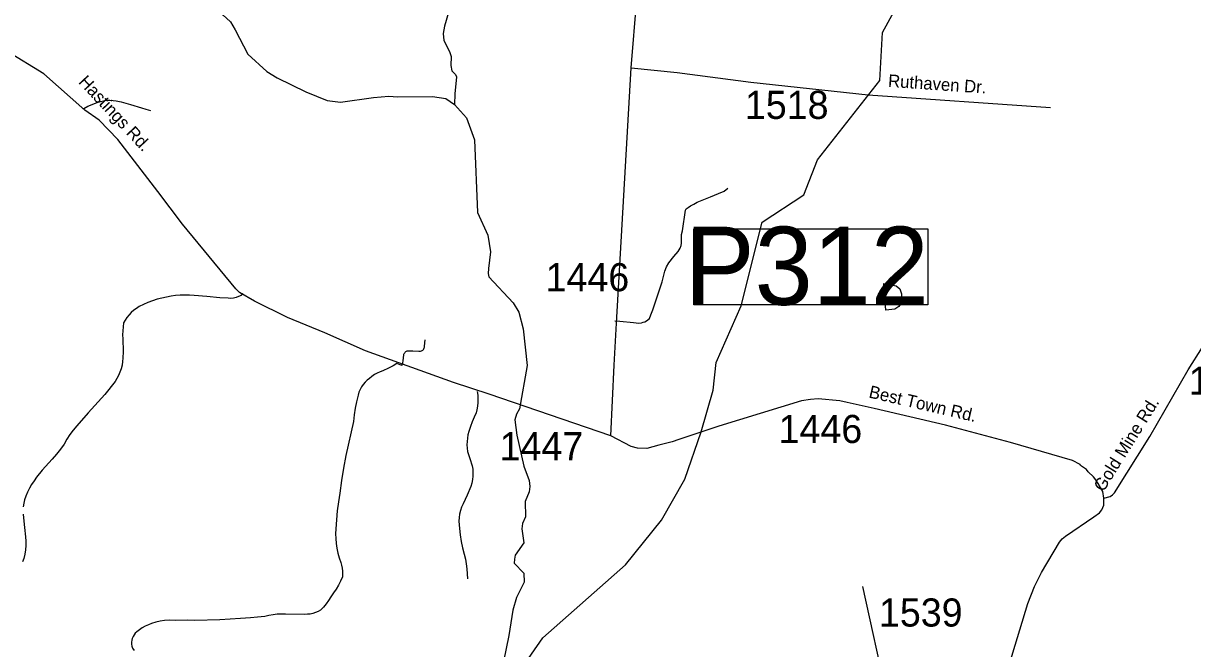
# Model space of a CAD drawing. Extents: x 1268485 to 1426702, y 514839 to 616766.
# Drawn here: x 1317004 to 1323145, y 584743 to 588026 of the extents above; entities that cross this region are included whole.
import ezdxf

# ---------------------------------------------------------------- set-up
doc = ezdxf.new("R2010")
doc.units = 0
for name, color, linetype in [('Old_Level_11', 7, 'Continuous'), ('Old_Level_31', 7, 'Continuous'), ('Old_Level_32', 7, 'Continuous'), ('Old_Level_35', 7, 'Continuous'), ('Old_Level_50', 7, 'Continuous'), ('Old_Level_59', 7, 'Continuous'), ('Old_Level_62', 7, 'Continuous'), ('Old_Level_8', 7, 'Continuous')]:
    doc.layers.add(name, color=color, linetype=linetype)

msp = doc.modelspace()

# ---------------------------------------------------------------- linework, layer by layer
at = {"layer": 'Old_Level_31'}
msp.add_line((1320562.896, 585880.703), (1320562.896, 585880.703), dxfattribs=at)
msp.add_lwpolyline([(1320524.286, 586946.642), (1321754.011, 586946.642), (1321754.011, 586547.343), (1320524.286, 586547.343), (1320524.286, 586946.642)], dxfattribs=at)
at = {"layer": 'Old_Level_32'}
for points in [[(1320196.346, 587791.643), (1320225.22, 588154.836)], [(1320089.952, 585859.693), (1319450.838, 586078.655), (1319262.628, 586139.656), (1318800.298, 586306.144), (1318587.367, 586401.902), (1318391.423, 586481.551), (1318218.442, 586567.328), (1318138.84, 586613.279), (1318119.434, 586631.509), (1317838.8, 586971.701), (1317710.212, 587143.56), (1317498.961, 587416.206), (1317402.519, 587517.299), (1317325.979, 587570.91), (1317110.513, 587760.155), (1316719.931, 587999.33)], [(1320089.952, 585859.693), (1320106.648, 586231.54), (1320118.063, 586451.048), (1320196.346, 587791.643)], [(1320196.346, 587791.643), (1320437.594, 587767.35), (1320823.832, 587718.05), (1321439.952, 587650.813), (1322397.812, 587584.179)], [(1322678.477, 585533.532), (1322711.394, 585542.314), (1322724.672, 585549.906), (1322735.106, 585560.345), (1322919.442, 585856.769), (1323121.509, 586207.512), (1323196.518, 586325.755)], [(1322678.477, 585533.532), (1322672.268, 585567.462), (1322661.215, 585589.643), (1322648.556, 585610.167), (1322636.7, 585629.147), (1322624.844, 585645.754), (1322596.389, 585671.852), (1322586.905, 585683.713), (1322556.079, 585705.066), (1322553.708, 585709.811), (1322513.397, 585731.163), (1322188.513, 585824.866), (1321846.391, 585916.793), (1321472.148, 586003.563), (1321330.91, 586035.019), (1321291.068, 586043.824), (1321177.225, 586054.52), (1321137.144, 586051.524), (1321090.979, 586044.449), (1320656.095, 585911.808), (1320445.602, 585841.557), (1320411.979, 585827.98), (1320341.562, 585811.132), (1320278.799, 585794.284), (1320228.281, 585795.815), (1320196.135, 585805.006), (1320089.952, 585859.693)], [(1321797.997, 582978.324), (1321831.203, 583171.729), (1321983.009, 583898.519), (1321990.349, 583934.525), (1322028.373, 584103.643), (1322063.633, 584244.803), (1322183.303, 584662.401), (1322279.87, 584980.061), (1322315.078, 585068.895), (1322350.496, 585143.263), (1322444.891, 585301.092), (1322460.199, 585319.471), (1322477.038, 585333.257), (1322625.673, 585434.483), (1322656.143, 585455.787), (1322668.712, 585471.139), (1322678.197, 585495.813), (1322678.477, 585533.532)], [(1321922.511, 583608.874), (1321820.665, 583635.648), (1321741.623, 583690.392), (1321680.822, 583836.38), (1321540.979, 584487.239), (1321413.296, 585069.373)]]:
    msp.add_lwpolyline(points, dxfattribs=at)
at = {"layer": 'Old_Level_35'}
msp.add_line((1318990.657, 586229.451), (1318965.641, 586239.96), dxfattribs=at)
for points in [[(1317322.046, 587579.463), (1317342.859, 587590.741), (1317364.389, 587600.686), (1317386.535, 587609.195), (1317409.091, 587616.32), (1317425.29, 587620.114), (1317441.796, 587622.369), (1317458.406, 587622.934), (1317474.912, 587621.857), (1317491.214, 587619.191), (1317516.743, 587614.065), (1317541.964, 587607.862), (1317566.981, 587600.634), (1317624.088, 587582.026), (1317647.669, 587574.746), (1317671.352, 587568.441)], [(1320110.549, 586464.543), (1320135.668, 586462.39), (1320208.872, 586455.213), (1320236.656, 586452.291), (1320250.292, 586453.932), (1320258.084, 586456.392), (1320266.799, 586459.263), (1320275.924, 586464.492), (1320292.02, 586476.231), (1320299.402, 586496.121), (1320309.655, 586522.675), (1320358.047, 586668.826), (1320373.118, 586724.806), (1320382.038, 586747.31), (1320392.906, 586768.379), (1320419.153, 586802.623), (1320441.913, 586828.767), (1320453.909, 586845.017), (1320459.138, 586859.627), (1320460.778, 586871.623), (1320460.983, 586882.901), (1320459.753, 586899.151), (1320459.855, 586917.195), (1320466.212, 586936.88), (1320481.591, 587045.507), (1320485.077, 587052.171), (1320495.637, 587059.861), (1320508.248, 587067.601), (1320524.344, 587077.443), (1320542.594, 587087.953), (1320612.004, 587115.327), (1320654.142, 587133.525), (1320684.285, 587145.418), (1320703.867, 587160.9)], [(1318158.146, 586605.363), (1318146.765, 586597.417), (1318134.36, 586591.06), (1318121.236, 586586.293), (1318107.6, 586583.32), (1318093.759, 586582.038), (1318079.918, 586582.602), (1318035.115, 586585.678), (1317966.832, 586591.009), (1317900.703, 586596.289), (1317876.507, 586598.237), (1317852.106, 586598.954), (1317827.602, 586598.288), (1317803.406, 586596.443), (1317779.107, 586593.213), (1317755.116, 586588.702), (1317730.202, 586583.525), (1317705.596, 586577.014), (1317681.502, 586569.274), (1317657.716, 586560.251), (1317634.545, 586549.999), (1317611.785, 586538.618), (1317597.123, 586529.647), (1317583.282, 586519.446), (1317570.364, 586508.066), (1317558.471, 586495.608), (1317547.706, 586482.177), (1317538.171, 586467.926), (1317529.764, 586452.855), (1317526.996, 586432.145), (1317525.355, 586411.229), (1317524.74, 586390.366), (1317525.253, 586369.45), (1317527.508, 586303.424), (1317526.79, 586268.513), (1317525.048, 586249.7), (1317521.767, 586231.143), (1317517.153, 586212.791), (1317511.104, 586194.951), (1317503.722, 586177.572), (1317495.007, 586160.861), (1317484.96, 586144.816), (1317431.851, 586078.071), (1317344.602, 585980.21), (1317284.009, 585912.697), (1317265.349, 585890.294), (1317248.125, 585866.816), (1317232.233, 585842.364), (1317217.982, 585817.04), (1317198.092, 585790.126), (1317177.382, 585763.829), (1317155.749, 585738.197), (1317102.64, 585679.758), (1317073.01, 585643.309), (1317059.579, 585624.547), (1317047.174, 585605.067), (1317035.793, 585585.024), (1317025.336, 585564.313), (1317016.108, 585543.193), (1317010.264, 585524.789), (1317005.856, 585506.079), (1317002.985, 585487.009)], [(1318990.657, 586229.451), (1318996.911, 586244.163), (1318998.757, 586254.364), (1319001.525, 586285.43), (1319002.653, 586289.428), (1319004.293, 586293.171), (1319006.549, 586296.605), (1319009.215, 586299.681), (1319012.393, 586302.244), (1319015.981, 586304.295), (1319019.877, 586305.73), (1319023.876, 586306.55), (1319027.977, 586306.755), (1319048.892, 586307.268), (1319080.778, 586304.449), (1319085.289, 586304.244), (1319089.595, 586304.756), (1319093.901, 586306.038), (1319097.9, 586308.088), (1319101.385, 586310.703), (1319104.461, 586313.932), (1319106.922, 586317.623), (1319108.665, 586321.673), (1319109.793, 586325.979), (1319109.998, 586330.439), (1319113.278, 586365.195)], [(1318965.641, 586239.96), (1318945.956, 586227.759), (1318921.35, 586215.354), (1318892.335, 586201.308), (1318876.853, 586196.335), (1318861.885, 586189.773), (1318847.633, 586181.776), (1318834.203, 586172.395), (1318821.899, 586161.681), (1318809.494, 586152.3), (1318798.113, 586141.637), (1318788.168, 586129.744), (1318779.351, 586116.877), (1318771.969, 586103.138), (1318766.228, 586088.682), (1318762.024, 586073.714), (1318753.72, 586039.521), (1318746.953, 586005.073), (1318741.519, 585970.367), (1318737.418, 585935.458), (1318697.74, 585756.755), (1318685.847, 585691.241), (1318675.287, 585625.572), (1318666.162, 585559.545), (1318658.473, 585512.999), (1318652.219, 585466.196), (1318647.4, 585419.187), (1318644.119, 585372.077), (1318643.299, 585346.496), (1318644.017, 585320.865), (1318646.272, 585295.336), (1318649.963, 585270.012), (1318655.397, 585244.945), (1318662.164, 585220.236), (1318670.468, 585195.988), (1318674.98, 585181.122), (1318678.158, 585165.948), (1318679.901, 585150.518), (1318680.208, 585134.934), (1318679.388, 585119.453), (1318669.238, 585097.512), (1318658.165, 585076.135), (1318645.862, 585055.322), (1318632.739, 585035.125), (1318618.59, 585015.542), (1318607.005, 584996.319), (1318593.882, 584978.12), (1318579.425, 584960.998), (1318563.534, 584945.107), (1318551.128, 584937.982), (1318538.107, 584932.138), (1318524.471, 584927.677), (1318510.63, 584924.602), (1318496.482, 584923.013), (1318482.128, 584922.808), (1318380.73, 584924.243), (1318358.789, 584924.397), (1318336.746, 584923.166), (1318315.011, 584920.552), (1318293.378, 584916.605), (1318271.95, 584911.273), (1318233.913, 584908.864), (1318195.773, 584905.481), (1318143.997, 584901.175), (1318035.422, 584894.767), (1317904.394, 584891.127), (1317865.537, 584891.896), (1317805.046, 584891.127), (1317768.854, 584891.896), (1317745.581, 584890.102), (1317722.615, 584886.667), (1317699.752, 584881.643), (1317677.401, 584874.928), (1317660.484, 584868.572), (1317644.08, 584860.933), (1317628.394, 584852.065), (1317613.425, 584841.915), (1317599.276, 584830.688), (1317591.587, 584823.563), (1317585.025, 584815.361), (1317579.796, 584806.338), (1317575.593, 584796.649), (1317573.132, 584786.499), (1317572.004, 584776.041), (1317572.415, 584765.584), (1317574.158, 584755.229), (1317577.541, 584745.233), (1317586.051, 584733.698)], [(1319387.023, 586092.988), (1319389.894, 586074.021), (1319391.124, 586054.798), (1319390.714, 586035.626), (1319388.868, 586016.504), (1319385.383, 585997.588), (1319381.999, 585981.748), (1319370.721, 585957.808), (1319360.469, 585933.458), (1319351.549, 585908.544), (1319343.654, 585883.374), (1319338.836, 585866.252), (1319335.657, 585848.823), (1319333.709, 585831.189), (1319333.402, 585813.452), (1319334.325, 585795.765), (1319336.785, 585778.183), (1319348.986, 585741.017), (1319360.469, 585703.544), (1319363.75, 585685.447), (1319365.082, 585667.198), (1319364.877, 585648.795), (1319362.827, 585630.545), (1319359.136, 585612.551), (1319353.702, 585595.019), (1319333.914, 585548.934), (1319312.999, 585503.413), (1319305.412, 585486.137), (1319299.363, 585468.195), (1319294.955, 585449.74), (1319292.391, 585431.08), (1319291.469, 585412.113), (1319292.391, 585393.248), (1319294.955, 585374.486), (1319298.646, 585340.242), (1319303.874, 585306.101), (1319310.539, 585272.319), (1319318.741, 585238.793), (1319325.097, 585213.315), (1319330.121, 585187.428), (1319333.504, 585161.334), (1319335.35, 585135.088), (1319335.657, 585108.738)], [(1317002.165, 585448.51), (1317004.01, 585429.389), (1317009.854, 585379.664), (1317015.391, 585329.939), (1317017.031, 585307.178), (1317016.826, 585284.366), (1317014.98, 585261.605), (1317011.495, 585239.101), (1317006.266, 585216.955), (1316999.089, 585197.834)]]:
    msp.add_lwpolyline(points, dxfattribs=at)
at = {"layer": 'Old_Level_50'}
msp.add_line((1320562.896, 585880.703), (1320562.896, 585880.703), dxfattribs=at)
at = {"layer": 'Old_Level_59'}
msp.add_lwpolyline([(1319497.432, 584253.06), (1319561.021, 584390.904), (1319628.677, 584651.421), (1319732.638, 584800.392), (1320166.631, 585182.199), (1320355.689, 585418.009), (1320478.129, 585631.889), (1320563.837, 585881.645), (1320625.999, 586099.358), (1320641.634, 586246.06), (1320773.688, 586542.052), (1320883.596, 586983.017), (1321103.616, 587126.246), (1321174.667, 587308.64), (1321501.623, 587725.511), (1321515.669, 587977.981), (1321654.591, 588231.221), (1322006.666, 588650.86), (1322041.627, 588748.618), (1322050.65, 589116.071), (1322203.003, 589562.521)], dxfattribs=at)
at = {"layer": 'Old_Level_62'}
for points in [[(1319214.574, 588751.54), (1319231.388, 588697.099), (1319247.383, 588614.719), (1319254.149, 588556.536), (1319262.351, 588396.236), (1319257.122, 588342.359), (1319241.949, 588298.683), (1319221.136, 588257.108), (1319214.267, 588219.276), (1319221.033, 588167.09), (1319233.849, 588118.698), (1319237.027, 588082.66), (1319215.394, 588011.097), (1319208.525, 587973.265), (1319211.601, 587935.176), (1319242.256, 587878.429), (1319249.638, 587852.284), (1319248.613, 587804.302), (1319253.842, 587776.108), (1319273.527, 587757.653), (1319279.268, 587745.555), (1319269.118, 587655.639), (1319267.888, 587599.66)], [(1317961.296, 588210.356), (1317966.012, 588152.276), (1317975.444, 588132.026), (1318052.134, 588070.203), (1318091.196, 588033.243), (1318116.315, 587992.693), (1318183.367, 587865.049), (1318283.228, 587772.673), (1318336.644, 587739.454), (1318486.844, 587665.892), (1318599.931, 587621.191), (1318669.751, 587611.553), (1318842.507, 587637.595), (1318922.58, 587643.695), (1318968.614, 587640.722), (1319152.751, 587642.414), (1319222.469, 587630.726), (1319267.888, 587599.66)], [(1319267.888, 587599.66), (1319330.224, 587530.198), (1319373.592, 587415.164), (1319388.663, 587032.589), (1319443.822, 586913.197), (1319457.868, 586826.819), (1319445.873, 586739.108), (1319445.258, 586713.066), (1319448.846, 586694.97), (1319575.773, 586557.944), (1319606.634, 586509.193), (1319628.574, 586422.661), (1319650.105, 586230.015), (1319608.889, 586002.868), (1319594.126, 585973.187), (1319585.411, 585943.403), (1319595.458, 585863.125), (1319631.753, 585700.16), (1319660.05, 585625.47), (1319663.228, 585593.379), (1319660.665, 585565.441), (1319639.545, 585515.869), (1319641.595, 585435.796), (1319624.781, 585400.117), (1319622.115, 585372.179), (1319632.368, 585297.951), (1319586.846, 585232.949), (1319582.335, 585213.059), (1319581.925, 585191.067), (1319632.778, 585139.804), (1319633.598, 585091.822), (1319593.715, 585010.673), (1319574.133, 584945.056), (1319553.013, 584811.515), (1319525.843, 584676.079)], [(1321523.153, 586660.727), (1321586.924, 586647.193), (1321606.507, 586632.788), (1321616.042, 586606.541), (1321614.811, 586556.509), (1321602.406, 586538.823), (1321580.055, 586525.341), (1321533.918, 586520.369), (1321523.153, 586660.727)]]:
    msp.add_lwpolyline(points, dxfattribs=at)

# ---------------------------------------------------------------- texts
at = {"layer": 'Old_Level_11'}
for s, rotation, p in [('Hastings Rd.', 313.0084444, (1317289.827, 587715.538)), ('Ruthaven Dr.', 356.0205694, (1321543.616, 587693.079)), ('Best Town Rd.', 346.9463444, (1321440.213, 586062.078)), ('Gold Mine Rd.', 58.1239222, (1322676.147, 585562.03))]:
    msp.add_text(s, height=65.61666, rotation=rotation, dxfattribs=at).set_placement(p)
at = {"layer": 'Old_Level_31'}
msp.add_text('P312', height=410.1042, dxfattribs=at).set_placement((1320478.752, 586548.13))
at = {"layer": 'Old_Level_8'}
for s, p in [('1518', (1320793.263, 587524.291)), ('1446', (1319746.411, 586619.548)), ('1480', (1323124.887, 586076.032)), ('1446', (1320970.133, 585822.533)), ('1447', (1319504.797, 585731.871)), ('1539', (1321497.328, 584858.811))]:
    msp.add_text(s, height=147.6375, dxfattribs=at).set_placement(p)

doc.saveas('drawing.dxf')
